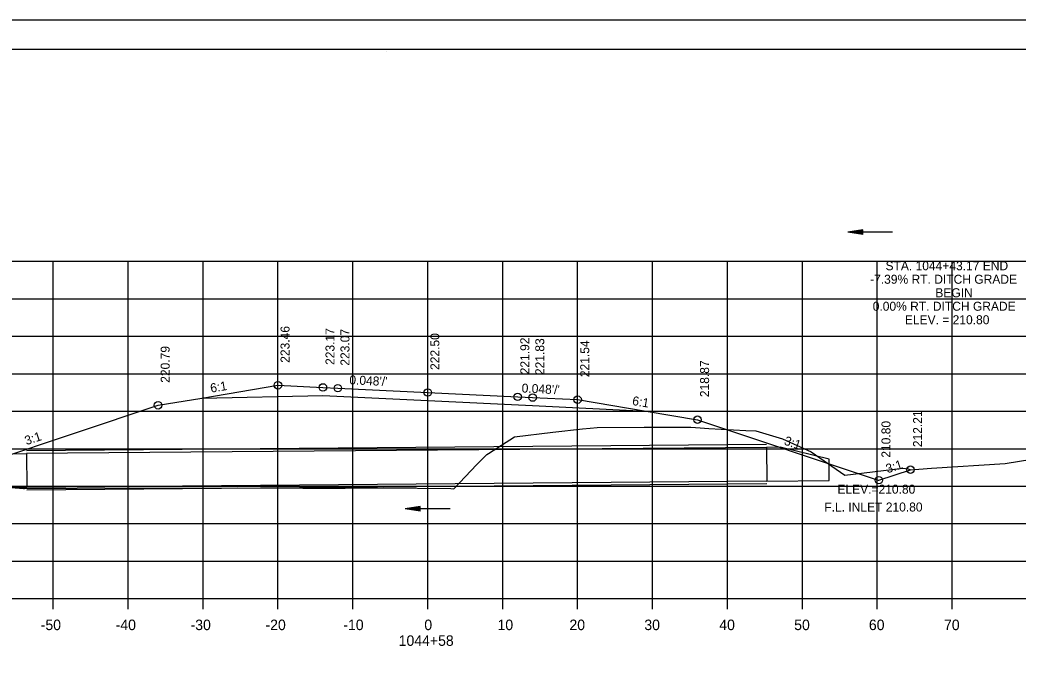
# Model space of a CAD drawing. Extents: x 1386544 to 1388153, y 379785 to 390999.
# Drawn here: x 1387305.2 to 1387438.5, y 387073.9 to 387158.9 of the extents above; entities that cross this region are included whole.
import ezdxf

# ---------------------------------------------------------------- set-up
doc = ezdxf.new("R2010")
doc.units = 0
for name, color, linetype in [('R_Alt Surface', 7, 'Continuous'), ('R_Axis', 7, 'Continuous'), ('R_Axis Annot', 7, 'Continuous'), ('R_Border', 7, 'Continuous'), ('R_Exist Surface', 7, 'Continuous'), ('R_Fin Surface', 7, 'Continuous'), ('R_Grid', 7, 'Continuous'), ('R_No Plot', 7, 'Continuous'), ('R_Water', 7, 'Continuous'), ('R_Water Annot', 7, 'Continuous'), ('R_Xsect Elev', 7, 'Continuous'), ('R_Xsect Slope', 7, 'Continuous')]:
    doc.layers.add(name, color=color, linetype=linetype)

msp = doc.modelspace()

# ---------------------------------------------------------------- linework, layer by layer
at = {"layer": 'R_Alt Surface'}
msp.add_lwpolyline([(1387329.51, 387108.43), (1387345.68, 387108.75), (1387359.68, 387108.08), (1387373.68, 387107.41), (1387388.81, 387106.68)], dxfattribs=at)
at = {"layer": 'R_Axis'}
for p, q in [((1387209.68, 387081.67), (1387509.68, 387081.67)), ((1387309.68, 387080.27), (1387309.68, 387081.67)), ((1387319.68, 387080.27), (1387319.68, 387081.67)), ((1387329.68, 387080.27), (1387329.68, 387081.67)), ((1387339.68, 387080.27), (1387339.68, 387081.67)), ((1387349.68, 387080.27), (1387349.68, 387081.67)), ((1387359.68, 387080.27), (1387359.68, 387081.67)), ((1387369.68, 387080.27), (1387369.68, 387081.67)), ((1387379.68, 387080.27), (1387379.68, 387081.67)), ((1387389.68, 387080.27), (1387389.68, 387081.67)), ((1387399.68, 387080.27), (1387399.68, 387081.67)), ((1387409.68, 387080.27), (1387409.68, 387081.67)), ((1387419.68, 387080.27), (1387419.68, 387081.67)), ((1387429.68, 387080.27), (1387429.68, 387081.67))]:
    msp.add_line(p, q, dxfattribs=at)
at = {"layer": 'R_Border'}
for p, q in [((1387201.68, 387154.96), (1387517.86, 387154.96)), ((1387354.2, 387154.7), (1387354.2, 387154.7)), ((1387354.2, 387154.7), (1387354.2, 387154.7))]:
    msp.add_line(p, q, dxfattribs=at)
at = {"layer": 'R_Exist Surface'}
msp.add_lwpolyline([(1387298.47, 387096.95), (1387305.74, 387096.36), (1387305.79, 387096.36), (1387305.84, 387096.36), (1387319.93, 387096.43), (1387324.96, 387096.41), (1387334.23, 387096.44), (1387343.02, 387096.39), (1387348.65, 387096.4), (1387353.83, 387096.44), (1387362.77, 387096.36), (1387363.14, 387096.3), (1387366.23, 387099.56), (1387367.55, 387100.89), (1387367.79, 387101.05), (1387371.26, 387103.25), (1387376.38, 387103.88), (1387380.32, 387104.33), (1387381.34, 387104.42), (1387382.27, 387104.5), (1387388.58, 387104.53), (1387394.79, 387104.56), (1387396.05, 387104.46), (1387397.19, 387104.35), (1387402.13, 387104.11), (1387403.49, 387104.06), (1387407.03, 387102.99), (1387410.84, 387101.26), (1387415.33, 387098.15), (1387423.08, 387099.06), (1387423.8, 387098.98), (1387424.1, 387098.87), (1387426.92, 387099.06), (1387436.74, 387099.69), (1387441.97, 387100.56)], dxfattribs=at)
at = {"layer": 'R_Fin Surface'}
msp.add_lwpolyline([(1387283.86, 387098.57), (1387284.84, 387098.24), (1387289.34, 387096.74), (1387290.43, 387096.38), (1387323.68, 387107.46), (1387329.51, 387108.43), (1387339.68, 387110.13), (1387345.68, 387109.84), (1387347.68, 387109.74), (1387359.68, 387109.17), (1387371.68, 387108.59), (1387373.68, 387108.49), (1387379.68, 387108.21), (1387388.81, 387106.68), (1387395.68, 387105.54), (1387419.81, 387097.49), (1387419.89, 387097.47), (1387424.11, 387098.87)], dxfattribs=at)
at = {"layer": 'R_Grid'}
for p, q in [((1387209.68, 387126.67), (1387509.68, 387126.67)), ((1387309.68, 387081.67), (1387309.68, 387126.67)), ((1387319.68, 387081.67), (1387319.68, 387126.67)), ((1387329.68, 387081.67), (1387329.68, 387126.67)), ((1387339.68, 387081.67), (1387339.68, 387126.67)), ((1387349.68, 387081.67), (1387349.68, 387126.67)), ((1387359.68, 387081.67), (1387359.68, 387126.67)), ((1387369.68, 387081.67), (1387369.68, 387126.67)), ((1387379.68, 387081.67), (1387379.68, 387126.67)), ((1387389.68, 387081.67), (1387389.68, 387126.67)), ((1387399.68, 387081.67), (1387399.68, 387126.67)), ((1387409.68, 387081.67), (1387409.68, 387126.67)), ((1387419.68, 387081.67), (1387419.68, 387126.67)), ((1387429.68, 387081.67), (1387429.68, 387126.67)), ((1387209.68, 387121.67), (1387509.68, 387121.67)), ((1387209.68, 387116.67), (1387509.68, 387116.67)), ((1387209.68, 387111.67), (1387509.68, 387111.67)), ((1387209.68, 387106.67), (1387509.68, 387106.67)), ((1387209.68, 387101.67), (1387509.68, 387101.67)), ((1387209.68, 387096.67), (1387509.68, 387096.67)), ((1387209.68, 387091.67), (1387509.68, 387091.67)), ((1387209.68, 387086.67), (1387509.68, 387086.67)), ((1387209.68, 387081.67), (1387509.68, 387081.67))]:
    msp.add_line(p, q, dxfattribs=at)
at = {"layer": 'R_No Plot'}
for p, q in [((1387189.28, 387158.86), (1387522.61, 387158.86)), ((1387404.89, 387102.21), (1387306.11, 387101.39)), ((1387404.94, 387096.97), (1387306.16, 387096.14))]:
    msp.add_line(p, q, dxfattribs=at)
for points in [[(1387189.27, 387158.86), (1387522.61, 387158.86), (1387522.61, 386945.52), (1387189.27, 386945.52)], [(1387435.6, 387154.96), (1387455.22, 387154.96), (1387455.22, 387145.08), (1387471.33, 387145.08), (1387494.53, 387145.08), (1387494.53, 387120.75), (1387517.86, 387120.75), (1387517.86, 386949.5), (1387201.68, 386949.5), (1387201.68, 387154.96)]]:
    msp.add_lwpolyline(points, close=True, dxfattribs=at)
for centre in [(1387339.68, 387110.13), (1387345.68, 387109.84), (1387347.68, 387109.74), (1387359.68, 387109.17), (1387371.68, 387108.59), (1387373.68, 387108.49), (1387323.68, 387107.46), (1387379.68, 387108.21), (1387395.68, 387105.54), (1387424.11, 387098.87), (1387419.89, 387097.47)]:
    msp.add_circle(centre, 0.5, dxfattribs=at)
at = {"layer": 'R_Water'}
for p, q in [((1387417.73, 387130.86), (1387415.73, 387130.56)), ((1387417.73, 387130.86), (1387415.73, 387130.56)), ((1387421.73, 387130.56), (1387415.73, 387130.56)), ((1387417.73, 387130.26), (1387415.73, 387130.56)), ((1387417.73, 387130.26), (1387415.73, 387130.56)), ((1387417.73, 387130.81), (1387416.07, 387130.56)), ((1387417.73, 387130.81), (1387416.07, 387130.56)), ((1387417.73, 387130.31), (1387416.07, 387130.56)), ((1387417.73, 387130.31), (1387416.07, 387130.56)), ((1387417.73, 387130.76), (1387416.41, 387130.56)), ((1387417.73, 387130.76), (1387416.41, 387130.56)), ((1387417.73, 387130.36), (1387416.41, 387130.56)), ((1387417.73, 387130.36), (1387416.41, 387130.56)), ((1387417.73, 387130.71), (1387416.74, 387130.56)), ((1387417.73, 387130.71), (1387416.74, 387130.56)), ((1387417.73, 387130.41), (1387416.74, 387130.56)), ((1387417.73, 387130.41), (1387416.74, 387130.56)), ((1387417.73, 387130.66), (1387417.08, 387130.56)), ((1387417.73, 387130.66), (1387417.08, 387130.56)), ((1387417.73, 387130.46), (1387417.08, 387130.56)), ((1387417.73, 387130.46), (1387417.08, 387130.56)), ((1387417.73, 387130.61), (1387417.42, 387130.56)), ((1387417.73, 387130.61), (1387417.42, 387130.56)), ((1387417.73, 387130.51), (1387417.42, 387130.56)), ((1387417.73, 387130.51), (1387417.42, 387130.56)), ((1387417.73, 387130.26), (1387417.73, 387130.86)), ((1387417.73, 387130.26), (1387417.73, 387130.86)), ((1387404.9, 387101.84), (1387306.12, 387101.01)), ((1387404.93, 387097.34), (1387306.15, 387096.51)), ((1387358.68, 387093.95), (1387356.68, 387093.65)), ((1387358.68, 387093.95), (1387356.68, 387093.65)), ((1387362.68, 387093.65), (1387356.68, 387093.65)), ((1387358.68, 387093.35), (1387356.68, 387093.65)), ((1387358.68, 387093.35), (1387356.68, 387093.65)), ((1387358.68, 387093.9), (1387357.01, 387093.65)), ((1387358.68, 387093.9), (1387357.01, 387093.65)), ((1387358.68, 387093.4), (1387357.01, 387093.65)), ((1387358.68, 387093.4), (1387357.01, 387093.65)), ((1387358.68, 387093.85), (1387357.35, 387093.65)), ((1387358.68, 387093.85), (1387357.35, 387093.65)), ((1387358.68, 387093.45), (1387357.35, 387093.65)), ((1387358.68, 387093.45), (1387357.35, 387093.65)), ((1387358.68, 387093.8), (1387357.69, 387093.65)), ((1387358.68, 387093.8), (1387357.69, 387093.65)), ((1387358.68, 387093.5), (1387357.69, 387093.65)), ((1387358.68, 387093.5), (1387357.69, 387093.65)), ((1387358.68, 387093.75), (1387358.03, 387093.65)), ((1387358.68, 387093.75), (1387358.03, 387093.65)), ((1387358.68, 387093.56), (1387358.03, 387093.65)), ((1387358.68, 387093.56), (1387358.03, 387093.65)), ((1387358.68, 387093.7), (1387358.36, 387093.65)), ((1387358.68, 387093.7), (1387358.36, 387093.65)), ((1387358.68, 387093.61), (1387358.36, 387093.65)), ((1387358.68, 387093.61), (1387358.36, 387093.65)), ((1387358.68, 387093.35), (1387358.68, 387093.95)), ((1387358.68, 387093.35), (1387358.68, 387093.95))]:
    msp.add_line(p, q, dxfattribs=at)
for points in [[(1387306.12, 387101.01), (1387306.15, 387096.51), (1387297.82, 387096.44), (1387297.8, 387099.32), (1387304.28, 387100.99)], [(1387404.9, 387101.84), (1387404.93, 387097.34), (1387413.27, 387097.41), (1387413.24, 387100.28), (1387406.73, 387101.86)]]:
    msp.add_lwpolyline(points, close=True, dxfattribs=at)

# ---------------------------------------------------------------- texts
at = {"layer": 'R_Axis Annot'}
for s, p in [('-50', (1387308.02, 387077.47)), ('-40', (1387318.02, 387077.47)), ('-30', (1387328.02, 387077.47)), ('-20', (1387338.02, 387077.47)), ('-10', (1387348.41, 387077.47)), ('0', (1387359.22, 387077.47)), ('10', (1387368.99, 387077.47)), ('20', (1387378.59, 387077.47)), ('30', (1387388.59, 387077.47)), ('40', (1387398.59, 387077.47)), ('50', (1387408.59, 387077.47)), ('60', (1387418.56, 387077.47)), ('70', (1387428.59, 387077.47)), ('1044+58', (1387355.8, 387075.37))]:
    msp.add_text(s, height=1.4, dxfattribs=at).set_placement(p)
at = {"layer": 'R_Water Annot'}
msp.add_text('F.L. INLET 210.80', height=1.2, dxfattribs=at).set_placement((1387412.61, 387093.29))
at = {"layer": 'R_Xsect Elev'}
for s, p in [('STA. 1044+43.17 END', (1387420.78, 387125.47)), ('-7.39% RT. DITCH GRADE', (1387418.72, 387123.67)), ('BEGIN', (1387427.43, 387121.87)), ('0.00% RT. DITCH GRADE', (1387419.07, 387120.07)), ('ELEV. = 210.80', (1387423.36, 387118.27)), ('ELEV.=210.80', (1387414.36, 387095.67))]:
    msp.add_text(s, height=1.2, dxfattribs=at).set_placement(p)
for s, p in [('223.46', (1387341.23, 387113.13)), ('223.17', (1387347.23, 387112.84)), ('223.07', (1387349.23, 387112.74)), ('222.50', (1387361.23, 387112.17)), ('221.92', (1387373.23, 387111.59)), ('221.83', (1387375.23, 387111.49)), ('221.54', (1387381.23, 387111.21)), ('220.79', (1387325.23, 387110.46)), ('218.87', (1387397.23, 387108.54)), ('212.21', (1387425.66, 387101.87)), ('210.80', (1387421.44, 387100.47))]:
    msp.add_text(s, height=1.2, rotation=90, dxfattribs=at).set_placement(p)
at = {"layer": 'R_Xsect Slope'}
for s, rotation, p in [("0.048'/'", 357.2519, (1387349.19, 387110.27)), ('6:1', 9.4623, (1387330.75, 387109.14)), ("0.048'/'", 357.2519, (1387372.19, 387109.17)), ('6:1', 350.5377, (1387386.91, 387107.51)), ('3:1', 18.4349, (1387306.11, 387102.13)), ('3:1', 341.5651, (1387407.15, 387102.24)), ('3:1', 18.4349, (1387421.05, 387098.38))]:
    msp.add_text(s, height=1.2, rotation=rotation, dxfattribs=at).set_placement(p)

doc.saveas('drawing.dxf')
